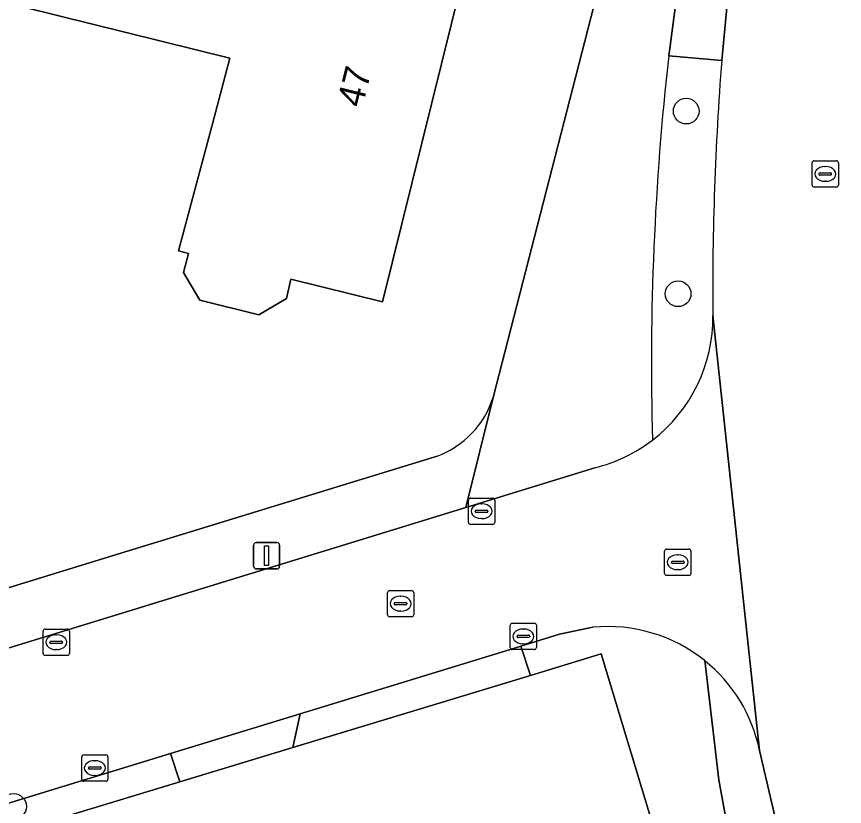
# Model space of a CAD drawing. Extents: x 157320 to 158835, y 386650 to 388491.
# Drawn here: x 158167.49 to 158199.03, y 387538.95 to 387569.05 of the extents above; entities that cross this region are included whole.
import ezdxf

# ---------------------------------------------------------------- set-up
doc = ezdxf.new("R2010")
doc.units = 0
for name, color, linetype in [('IMGEO_Berm_groen', 7, 'Continuous'), ('IMGEO_Boom', 7, 'Continuous'), ('IMGEO_Erf', 7, 'Continuous'), ('IMGEO_Groenvoorziening', 7, 'Continuous'), ('IMGEO_Kolk', 7, 'Continuous'), ('IMGEO_Lichtmast', 7, 'Continuous'), ('IMGEO_Pand', 7, 'Continuous'), ('IMGEO_Pand_nummerreeks', 7, 'Continuous'), ('IMGEO_Rijbaan_lokaal_gesloten', 7, 'Continuous'), ('IMGEO_Rioolput', 7, 'Continuous'), ('IMGEO_Voetpad_open', 7, 'Continuous')]:
    doc.layers.add(name, color=color, linetype=linetype)

msp = doc.modelspace()

# ---------------------------------------------------------------- linework, layer by layer
at = {"layer": 'IMGEO_Berm_groen'}
for points in [[(158187.075, 387543.95), (158186.703, 387545.065), (158186.254, 387544.927), (158178.293, 387542.489), (158178.02, 387541.205)], [(158173.708, 387539.898), (158173.35, 387540.975), (158161.872, 387537.458), (158162.145, 387536.393)]]:
    msp.add_lwpolyline(points, close=True, dxfattribs=at)
for points in [[(158193.711, 387544.509), (158194.252, 387539.967), (158194.474, 387538.706), (158195.057, 387536.151), (158197.418, 387528.337), (158199.032, 387528.852)], [(158196.616, 387537.559), (158195.799, 387541.087)]]:
    msp.add_lwpolyline(points, dxfattribs=at)
msp.add_arc((158190.012, 387539.904), 5.906, 11.553, 51.2275, dxfattribs=at)
at = {"layer": 'IMGEO_Boom'}
for centre in [(158193.002, 387565.448), (158192.696, 387558.486), (158167.374, 387538.954)]:
    msp.add_circle(centre, 0.489, dxfattribs=at)
at = {"layer": 'IMGEO_Erf'}
for points in [[(158185.646, 387554.533), (158190.599, 387573.803), (158193.831, 387588.963)], [(158102.713, 387527.508), (158128.861, 387535.488), (158134.882, 387537.342), (158138.425, 387538.432), (158149.445, 387541.825), (158159.693, 387544.98), (158170.968, 387548.452), (158183.516, 387552.302)], [(158194.95, 387527.605), (158189.759, 387544.764), (158187.075, 387543.95), (158178.02, 387541.205), (158173.708, 387539.898), (158162.145, 387536.393), (158155.68, 387534.433), (158149.077, 387532.432), (158147.486, 387531.949), (158137.693, 387528.981), (158137.635, 387529.824)]]:
    msp.add_lwpolyline(points, dxfattribs=at)
msp.add_lwpolyline([(158185.18, 387573.313), (158181.432, 387558.18), (158177.94, 387559.05), (158177.77, 387558.31), (158176.72, 387557.69), (158174.47, 387558.25), (158173.852, 387559.303), (158174.046, 387560.027), (158173.66, 387560.13), (158174.952, 387564.961), (158175.62, 387567.46), (158167.77, 387569.41), (158169.72, 387577.16), (158180.328, 387574.52)], close=True, dxfattribs=at)
msp.add_arc((158182.299, 387555.596), 3.511, 290.2725, 342.381, dxfattribs=at)
at = {"layer": 'IMGEO_Groenvoorziening'}
for points in [[(158194.359, 387567.382), (158192.338, 387567.555)], [(158183.516, 387552.302), (158170.968, 387548.452), (158159.693, 387544.98), (158160.34, 387542.889), (158184.611, 387550.346), (158185.646, 387554.533)]]:
    msp.add_lwpolyline(points, dxfattribs=at)
for centre, radius, start, end in [((158296.172, 387555.824), 104.494, 173.55421, 181.59642), ((158304.076, 387558.689), 110.061, 175.46991, 180.53679), ((158188.123, 387557.588), 5.898, 307.5615, 0.6786), ((158182.299, 387555.596), 3.511, 290.2725, 342.381)]:
    msp.add_arc(centre, radius, start, end, dxfattribs=at)
at = {"layer": 'IMGEO_Kolk'}
for p, q in [((158184.708, 387549.776), (158184.708, 387550.628)), ((158184.783, 387550.702), (158185.635, 387550.702)), ((158185.709, 387550.628), (158185.709, 387549.776)), ((158185.196, 387550.482), (158185.221, 387550.482)), ((158184.967, 387550.196), (158184.967, 387550.208)), ((158185.405, 387550.159), (158185.007, 387550.159)), ((158185.01, 387550.245), (158185.408, 387550.245)), ((158185.451, 387550.208), (158185.451, 387550.196)), ((158185.635, 387549.702), (158184.783, 387549.702)), ((158185.219, 387549.922), (158185.194, 387549.922)), ((158186.298, 387545.008), (158186.298, 387545.86)), ((158186.373, 387545.934), (158187.225, 387545.934)), ((158187.299, 387545.86), (158187.299, 387545.008)), ((158168.501, 387544.784), (158168.501, 387545.636)), ((158168.576, 387545.71), (158169.428, 387545.71)), ((158169.502, 387545.636), (158169.502, 387544.784)), ((158186.786, 387545.714), (158186.811, 387545.714)), ((158168.76, 387545.204), (158168.76, 387545.216)), ((158168.803, 387545.253), (158169.201, 387545.253)), ((158168.989, 387545.49), (158169.014, 387545.49)), ((158169.244, 387545.216), (158169.244, 387545.204)), ((158186.557, 387545.428), (158186.557, 387545.44)), ((158186.995, 387545.391), (158186.597, 387545.391)), ((158186.6, 387545.477), (158186.998, 387545.477)), ((158187.041, 387545.44), (158187.041, 387545.428)), ((158169.198, 387545.167), (158168.8, 387545.167)), ((158169.012, 387544.93), (158168.987, 387544.93)), ((158187.225, 387544.934), (158186.373, 387544.934)), ((158186.809, 387545.154), (158186.784, 387545.154)), ((158169.428, 387544.71), (158168.576, 387544.71)), ((158169.972, 387539.992), (158169.972, 387540.844)), ((158170.047, 387540.918), (158170.899, 387540.918)), ((158170.973, 387540.844), (158170.973, 387539.992)), ((158170.46, 387540.698), (158170.485, 387540.698)), ((158170.231, 387540.412), (158170.231, 387540.424)), ((158170.669, 387540.375), (158170.271, 387540.375)), ((158170.274, 387540.461), (158170.672, 387540.461)), ((158170.715, 387540.424), (158170.715, 387540.412)), ((158170.899, 387539.918), (158170.047, 387539.918)), ((158170.483, 387540.138), (158170.458, 387540.138))]:
    msp.add_line(p, q, dxfattribs=at)
for points in [[(158184.708, 387549.776), (158184.708, 387550.628)], [(158184.783, 387550.702), (158185.635, 387550.702)], [(158185.709, 387550.628), (158185.709, 387549.776)], [(158185.635, 387549.702), (158184.783, 387549.702)], [(158186.298, 387545.008), (158186.298, 387545.86)], [(158186.373, 387545.934), (158187.225, 387545.934)], [(158187.299, 387545.86), (158187.299, 387545.008)], [(158168.501, 387544.784), (158168.501, 387545.636)], [(158168.576, 387545.71), (158169.428, 387545.71)], [(158169.502, 387545.636), (158169.502, 387544.784)], [(158187.225, 387544.934), (158186.373, 387544.934)], [(158169.428, 387544.71), (158168.576, 387544.71)], [(158169.972, 387539.992), (158169.972, 387540.844)], [(158170.047, 387540.918), (158170.899, 387540.918)], [(158170.973, 387540.844), (158170.973, 387539.992)], [(158170.899, 387539.918), (158170.047, 387539.918)]]:
    msp.add_lwpolyline(points, dxfattribs=at)
for centre, radius, start, end in [((158184.785, 387550.626), 0.0765, 91.552, 178.448), ((158184.785, 387550.626), 0.0765, 91.552, 178.448), ((158185.633, 387550.626), 0.0765, 1.552, 88.448), ((158185.633, 387550.626), 0.0765, 1.552, 88.448), ((158185.007, 387550.205), 0.0403, 85.8775, 175.7526), ((158185.004, 387550.195), 0.0366, 178.938, 274.7102), ((158185.408, 387550.202), 0.043, 264.8664, 352.4533), ((158185.412, 387550.207), 0.0386, 1.7309, 96.639), ((158184.785, 387549.778), 0.0765, 181.552, 268.448), ((158184.785, 387549.778), 0.0765, 181.552, 268.448), ((158185.633, 387549.778), 0.0765, 271.552, 358.448), ((158185.633, 387549.778), 0.0765, 271.552, 358.448), ((158186.375, 387545.858), 0.0765, 91.552, 178.448), ((158186.375, 387545.858), 0.0765, 91.552, 178.448), ((158187.223, 387545.858), 0.0765, 1.552, 88.448), ((158187.223, 387545.858), 0.0765, 1.552, 88.448), ((158168.578, 387545.634), 0.0765, 91.552, 178.448), ((158168.578, 387545.634), 0.0765, 91.552, 178.448), ((158169.426, 387545.634), 0.0765, 1.552, 88.448), ((158169.426, 387545.634), 0.0765, 1.552, 88.448), ((158168.8, 387545.213), 0.0403, 85.8775, 175.7526), ((158168.797, 387545.203), 0.0366, 178.938, 274.7102), ((158169.201, 387545.21), 0.043, 264.8664, 352.4533), ((158169.205, 387545.215), 0.0386, 1.7309, 96.639), ((158186.597, 387545.437), 0.0403, 85.8775, 175.7526), ((158186.594, 387545.427), 0.0366, 178.938, 274.7102), ((158186.998, 387545.434), 0.043, 264.8664, 352.4533), ((158187.002, 387545.439), 0.0386, 1.7309, 96.639), ((158186.375, 387545.01), 0.0765, 181.552, 268.448), ((158186.375, 387545.01), 0.0765, 181.552, 268.448), ((158187.223, 387545.01), 0.0765, 271.552, 358.448), ((158187.223, 387545.01), 0.0765, 271.552, 358.448), ((158168.578, 387544.786), 0.0765, 181.552, 268.448), ((158168.578, 387544.786), 0.0765, 181.552, 268.448), ((158169.426, 387544.786), 0.0765, 271.552, 358.448), ((158169.426, 387544.786), 0.0765, 271.552, 358.448), ((158170.049, 387540.842), 0.0765, 91.552, 178.448), ((158170.049, 387540.842), 0.0765, 91.552, 178.448), ((158170.897, 387540.842), 0.0765, 1.552, 88.448), ((158170.897, 387540.842), 0.0765, 1.552, 88.448), ((158170.271, 387540.421), 0.0403, 85.8775, 175.7526), ((158170.268, 387540.411), 0.0366, 178.938, 274.7102), ((158170.672, 387540.418), 0.043, 264.8664, 352.4533), ((158170.676, 387540.423), 0.0386, 1.7309, 96.639), ((158170.049, 387539.994), 0.0765, 181.552, 268.448), ((158170.049, 387539.994), 0.0765, 181.552, 268.448), ((158170.897, 387539.994), 0.0765, 271.552, 358.448), ((158170.897, 387539.994), 0.0765, 271.552, 358.448)]:
    msp.add_arc(centre, radius, start, end, dxfattribs=at)
for centre, major_axis, ratio, start_param, end_param in [((158185.195, 387550.202), (-0.387, 0.002), 0.722429, 4.712389, 7.853982), ((158185.22, 387550.202), (-0.39, 0.002), 0.717154, 1.570796, 4.712389), ((158186.785, 387545.434), (-0.387, 0.002), 0.722429, 4.712389, 7.853982), ((158186.81, 387545.434), (-0.39, 0.002), 0.717154, 1.570796, 4.712389), ((158168.988, 387545.21), (-0.387, 0.002), 0.722429, 4.712389, 7.853982), ((158169.013, 387545.21), (-0.39, 0.002), 0.717154, 1.570796, 4.712389), ((158170.459, 387540.418), (-0.387, 0.002), 0.722429, 4.712389, 7.853982), ((158170.484, 387540.418), (-0.39, 0.002), 0.717154, 1.570796, 4.712389)]:
    msp.add_ellipse(centre, major_axis=major_axis, ratio=ratio, start_param=start_param, end_param=end_param, dxfattribs=at)
at = {"layer": 'IMGEO_Lichtmast'}
for p, q in [((158176.622, 387549.006), (158177.412, 387549.006)), ((158177.412, 387549.006), (158176.622, 387549.006)), ((158176.522, 387548.106), (158176.522, 387548.906)), ((158176.522, 387548.906), (158176.522, 387548.106)), ((158177.512, 387548.906), (158177.512, 387548.106)), ((158177.512, 387548.106), (158177.512, 387548.906)), ((158177.412, 387548.006), (158176.622, 387548.006)), ((158176.622, 387548.006), (158177.412, 387548.006))]:
    msp.add_line(p, q, dxfattribs=at)
msp.add_lwpolyline([(158176.942, 387548.881), (158177.092, 387548.881), (158177.092, 387548.131), (158176.942, 387548.131), (158176.942, 387548.881)], dxfattribs=at)
for centre, start, end in [((158176.622, 387548.906), 90, 180), ((158176.622, 387548.906), 90, 180), ((158177.412, 387548.906), 0, 90), ((158177.412, 387548.906), 360, 90), ((158176.622, 387548.106), 180, 270), ((158176.622, 387548.106), 180, 270), ((158177.412, 387548.106), 270, 0), ((158177.412, 387548.106), 270, 0)]:
    msp.add_arc(centre, 0.1, start, end, dxfattribs=at)
at = {"layer": 'IMGEO_Pand'}
msp.add_lwpolyline([(158180.328, 387574.52), (158169.72, 387577.16), (158167.77, 387569.41), (158175.62, 387567.46), (158174.952, 387564.961), (158173.66, 387560.13), (158174.046, 387560.027), (158173.852, 387559.303), (158174.47, 387558.25), (158176.72, 387557.69), (158177.77, 387558.31), (158177.94, 387559.05), (158181.432, 387558.18), (158185.18, 387573.313)], close=True, dxfattribs=at)
at = {"layer": 'IMGEO_Rijbaan_lokaal_gesloten'}
for points in [[(158195.688, 387578.159), (158195.444, 387576.738), (158194.923, 387572.959), (158194.743, 387571.419), (158194.359, 387567.382)], [(158195.799, 387541.087), (158194.02, 387557.658)], [(158194.02, 387557.658), (158195.799, 387541.087), (158196.616, 387537.559)], [(158189.519, 387551.86), (158184.611, 387550.346), (158160.34, 387542.889), (158152.397, 387540.449), (158150.081, 387539.74), (158139.055, 387536.367), (158137.494, 387535.889), (158139.105, 387530.805), (158139.204, 387530.513), (158147.176, 387532.955), (158148.801, 387533.453), (158155.363, 387535.464), (158161.872, 387537.458), (158173.35, 387540.975), (158178.293, 387542.489), (158186.254, 387544.927)], [(158186.254, 387544.927), (158186.703, 387545.065), (158188.18, 387545.517), (158189.451, 387545.783)]]:
    msp.add_lwpolyline(points, dxfattribs=at)
for centre, radius, start, end in [((158304.076, 387558.689), 110.061, 175.46991, 180.53679), ((158188.123, 387557.588), 5.898, 307.5615, 0.6786), ((158188.115, 387557.614), 5.923, 283.7103, 307.4649), ((158190.015, 387539.911), 5.899, 51.211, 95.4892), ((158190.012, 387539.904), 5.906, 11.553, 51.2275)]:
    msp.add_arc(centre, radius, start, end, dxfattribs=at)
at = {"layer": 'IMGEO_Rioolput'}
for p, q in [((158197.876, 387563.553), (158198.728, 387563.553)), ((158197.801, 387562.627), (158197.801, 387563.479)), ((158198.289, 387563.333), (158198.314, 387563.333)), ((158198.802, 387563.479), (158198.802, 387562.627)), ((158198.06, 387563.047), (158198.06, 387563.059)), ((158198.498, 387563.01), (158198.1, 387563.01)), ((158198.103, 387563.096), (158198.501, 387563.096)), ((158198.544, 387563.059), (158198.544, 387563.047)), ((158198.728, 387562.553), (158197.876, 387562.553)), ((158198.312, 387562.773), (158198.287, 387562.773)), ((158192.182, 387547.832), (158192.182, 387548.684)), ((158192.257, 387548.758), (158193.109, 387548.758)), ((158193.183, 387548.684), (158193.183, 387547.832)), ((158192.67, 387548.538), (158192.695, 387548.538)), ((158192.441, 387548.252), (158192.441, 387548.264)), ((158192.879, 387548.215), (158192.481, 387548.215)), ((158192.484, 387548.301), (158192.882, 387548.301)), ((158192.925, 387548.264), (158192.925, 387548.252)), ((158193.109, 387547.758), (158192.257, 387547.758)), ((158192.693, 387547.978), (158192.668, 387547.978)), ((158181.623, 387546.255), (158181.623, 387547.107)), ((158181.698, 387547.181), (158182.55, 387547.181)), ((158182.624, 387547.107), (158182.624, 387546.255)), ((158182.111, 387546.961), (158182.136, 387546.961)), ((158181.882, 387546.675), (158181.882, 387546.687)), ((158182.32, 387546.638), (158181.922, 387546.638)), ((158181.925, 387546.724), (158182.323, 387546.724)), ((158182.366, 387546.687), (158182.366, 387546.675)), ((158182.55, 387546.181), (158181.698, 387546.181)), ((158182.134, 387546.401), (158182.109, 387546.401))]:
    msp.add_line(p, q, dxfattribs=at)
for points in [[(158197.876, 387563.553), (158198.728, 387563.553)], [(158197.801, 387562.627), (158197.801, 387563.479)], [(158198.802, 387563.479), (158198.802, 387562.627)], [(158198.728, 387562.553), (158197.876, 387562.553)], [(158192.182, 387547.832), (158192.182, 387548.684)], [(158192.257, 387548.758), (158193.109, 387548.758)], [(158193.183, 387548.684), (158193.183, 387547.832)], [(158193.109, 387547.758), (158192.257, 387547.758)], [(158181.623, 387546.255), (158181.623, 387547.107)], [(158181.698, 387547.181), (158182.55, 387547.181)], [(158182.624, 387547.107), (158182.624, 387546.255)], [(158182.55, 387546.181), (158181.698, 387546.181)]]:
    msp.add_lwpolyline(points, dxfattribs=at)
for centre, radius, start, end in [((158197.878, 387563.477), 0.0765, 91.552, 178.448), ((158197.878, 387563.477), 0.0765, 91.552, 178.448), ((158198.726, 387563.477), 0.0765, 1.552, 88.448), ((158198.726, 387563.477), 0.0765, 1.552, 88.448), ((158198.1, 387563.056), 0.0403, 85.8775, 175.7526), ((158198.097, 387563.046), 0.0366, 178.938, 274.7102), ((158198.501, 387563.053), 0.043, 264.8664, 352.4533), ((158198.505, 387563.058), 0.0386, 1.7309, 96.639), ((158197.878, 387562.629), 0.0765, 181.552, 268.448), ((158197.878, 387562.629), 0.0765, 181.552, 268.448), ((158198.726, 387562.629), 0.0765, 271.552, 358.448), ((158198.726, 387562.629), 0.0765, 271.552, 358.448), ((158192.259, 387548.682), 0.0765, 91.552, 178.448), ((158192.259, 387548.682), 0.0765, 91.552, 178.448), ((158193.107, 387548.682), 0.0765, 1.552, 88.448), ((158193.107, 387548.682), 0.0765, 1.552, 88.448), ((158192.481, 387548.261), 0.0403, 85.8775, 175.7526), ((158192.478, 387548.251), 0.0366, 178.938, 274.7102), ((158192.882, 387548.258), 0.043, 264.8664, 352.4533), ((158192.886, 387548.263), 0.0386, 1.7309, 96.639), ((158192.259, 387547.834), 0.0765, 181.552, 268.448), ((158192.259, 387547.834), 0.0765, 181.552, 268.448), ((158193.107, 387547.834), 0.0765, 271.552, 358.448), ((158193.107, 387547.834), 0.0765, 271.552, 358.448), ((158181.7, 387547.105), 0.0765, 91.552, 178.448), ((158181.7, 387547.105), 0.0765, 91.552, 178.448), ((158182.548, 387547.105), 0.0765, 1.552, 88.448), ((158182.548, 387547.105), 0.0765, 1.552, 88.448), ((158181.922, 387546.684), 0.0403, 85.8775, 175.7526), ((158181.919, 387546.674), 0.0366, 178.938, 274.7102), ((158182.323, 387546.681), 0.043, 264.8664, 352.4533), ((158182.327, 387546.686), 0.0386, 1.7309, 96.639), ((158181.7, 387546.257), 0.0765, 181.552, 268.448), ((158181.7, 387546.257), 0.0765, 181.552, 268.448), ((158182.548, 387546.257), 0.0765, 271.552, 358.448), ((158182.548, 387546.257), 0.0765, 271.552, 358.448)]:
    msp.add_arc(centre, radius, start, end, dxfattribs=at)
for centre, major_axis, ratio, start_param, end_param in [((158198.288, 387563.053), (-0.387, 0.002), 0.722429, 4.712389, 7.853982), ((158198.313, 387563.053), (-0.39, 0.002), 0.717154, 1.570796, 4.712389), ((158192.669, 387548.258), (-0.387, 0.002), 0.722429, 4.712389, 7.853982), ((158192.694, 387548.258), (-0.39, 0.002), 0.717154, 1.570796, 4.712389), ((158182.11, 387546.681), (-0.387, 0.002), 0.722429, 4.712389, 7.853982), ((158182.135, 387546.681), (-0.39, 0.002), 0.717154, 1.570796, 4.712389)]:
    msp.add_ellipse(centre, major_axis=major_axis, ratio=ratio, start_param=start_param, end_param=end_param, dxfattribs=at)
at = {"layer": 'IMGEO_Voetpad_open'}
for points in [[(158194.441, 387591.886), (158194.376, 387591.558), (158193.831, 387588.963), (158190.599, 387573.803), (158185.646, 387554.533), (158184.611, 387550.346), (158189.519, 387551.86)], [(158192.338, 387567.555), (158192.888, 387571.68), (158193.149, 387573.301), (158193.234, 387573.797), (158194.232, 387578.458)], [(158189.451, 387545.783), (158188.18, 387545.517), (158186.703, 387545.065), (158187.075, 387543.95), (158189.759, 387544.764), (158194.95, 387527.605)], [(158198.713, 387524.615), (158197.418, 387528.337), (158195.057, 387536.151), (158194.474, 387538.706), (158194.252, 387539.967), (158193.711, 387544.509)]]:
    msp.add_lwpolyline(points, dxfattribs=at)
for points in [[(158194.923, 387572.959), (158195.444, 387576.738), (158195.688, 387578.159), (158194.232, 387578.458), (158193.234, 387573.797), (158193.149, 387573.301), (158192.888, 387571.68), (158192.338, 387567.555), (158194.359, 387567.382), (158194.743, 387571.419)], [(158178.02, 387541.205), (158178.293, 387542.489), (158173.35, 387540.975), (158173.708, 387539.898)]]:
    msp.add_lwpolyline(points, close=True, dxfattribs=at)
for centre, radius, start, end in [((158296.172, 387555.824), 104.494, 173.55421, 181.59642), ((158188.115, 387557.614), 5.923, 283.7103, 307.4649), ((158190.015, 387539.911), 5.899, 51.211, 95.4892)]:
    msp.add_arc(centre, radius, start, end, dxfattribs=at)

# ---------------------------------------------------------------- texts
at = {"layer": 'IMGEO_Pand_nummerreeks'}
msp.add_text('47', height=1, rotation=76.0894, dxfattribs=at).set_placement((158180.661, 387565.551))

doc.saveas('drawing.dxf')
